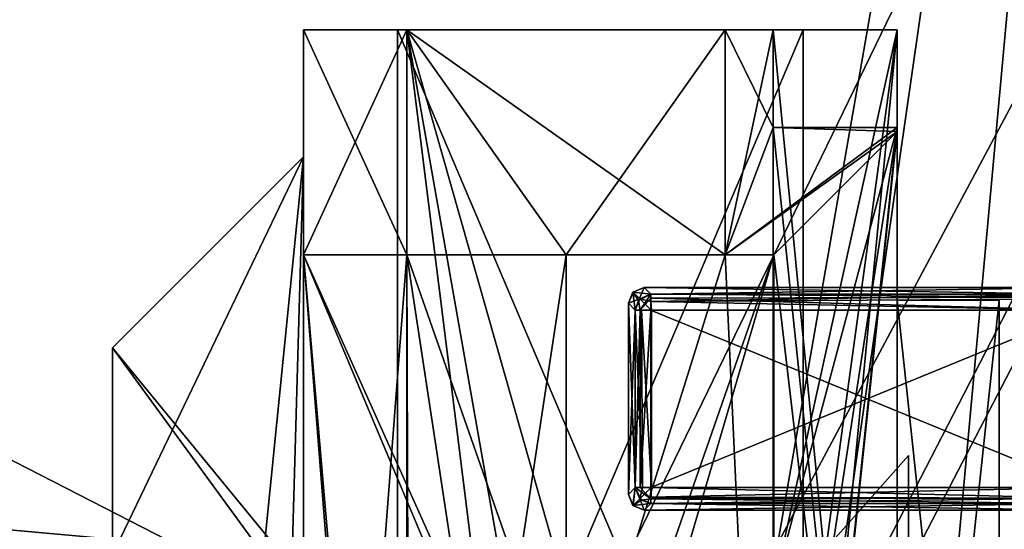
# Model space of a CAD drawing. Header units: millimetres. Extents: x -78 to 78, y -78 to 78.
# Tile 312 of 449: x 36.68 to 42.86, y 18.72 to 21.92. Entities that reach past the tile are written whole.
import ezdxf

# ---------------------------------------------------------------- set-up
doc = ezdxf.new("R2010")
doc.units = ezdxf.units.MM
doc.header["$LTSCALE"] = 41.718519
for name, color, linetype in [('10', 7, 'CONTINUOUS'), ('328', 7, 'CONTINUOUS'), ('344', 7, 'CONTINUOUS'), ('6', 7, 'CONTINUOUS'), ('6074', 7, 'CONTINUOUS'), ('6080', 7, 'CONTINUOUS'), ('6083', 7, 'CONTINUOUS'), ('6086', 7, 'CONTINUOUS'), ('6087', 7, 'CONTINUOUS'), ('6088', 7, 'CONTINUOUS'), ('6089', 7, 'CONTINUOUS'), ('6092', 7, 'CONTINUOUS'), ('6093', 7, 'CONTINUOUS'), ('6094', 7, 'CONTINUOUS'), ('6095', 7, 'CONTINUOUS'), ('6096', 7, 'CONTINUOUS'), ('6097', 7, 'CONTINUOUS'), ('6098', 7, 'CONTINUOUS'), ('6099', 7, 'CONTINUOUS'), ('6100', 7, 'CONTINUOUS'), ('6102', 7, 'CONTINUOUS'), ('6103', 7, 'CONTINUOUS'), ('6105', 7, 'CONTINUOUS'), ('6106', 7, 'CONTINUOUS'), ('6108', 7, 'CONTINUOUS'), ('6109', 7, 'CONTINUOUS'), ('6110', 7, 'CONTINUOUS'), ('6111', 7, 'CONTINUOUS'), ('6112', 7, 'CONTINUOUS'), ('6113', 7, 'CONTINUOUS'), ('6114', 7, 'CONTINUOUS'), ('6766', 7, 'CONTINUOUS'), ('6767', 7, 'CONTINUOUS'), ('6768', 7, 'CONTINUOUS'), ('6769', 7, 'CONTINUOUS'), ('6770', 7, 'CONTINUOUS'), ('6771', 7, 'CONTINUOUS'), ('6772', 7, 'CONTINUOUS'), ('6773', 7, 'CONTINUOUS'), ('6775', 7, 'CONTINUOUS'), ('6778', 7, 'CONTINUOUS'), ('6780', 7, 'CONTINUOUS'), ('6781', 7, 'CONTINUOUS'), ('6782', 7, 'CONTINUOUS'), ('6786', 7, 'CONTINUOUS'), ('6787', 7, 'CONTINUOUS'), ('6788', 7, 'CONTINUOUS'), ('6789', 7, 'CONTINUOUS'), ('6790', 7, 'CONTINUOUS'), ('6794', 7, 'CONTINUOUS'), ('6795', 7, 'CONTINUOUS'), ('6796', 7, 'CONTINUOUS'), ('6797', 7, 'CONTINUOUS'), ('6798', 7, 'CONTINUOUS'), ('6802', 7, 'CONTINUOUS'), ('6807', 7, 'CONTINUOUS'), ('6808', 7, 'CONTINUOUS'), ('6809', 7, 'CONTINUOUS'), ('6810', 7, 'CONTINUOUS'), ('6811', 7, 'CONTINUOUS'), ('6812', 7, 'CONTINUOUS'), ('6813', 7, 'CONTINUOUS'), ('6815', 7, 'CONTINUOUS'), ('6817', 7, 'CONTINUOUS'), ('6818', 7, 'CONTINUOUS'), ('6822', 7, 'CONTINUOUS'), ('6827', 7, 'CONTINUOUS'), ('6828', 7, 'CONTINUOUS'), ('6831', 7, 'CONTINUOUS'), ('6832', 7, 'CONTINUOUS'), ('6839', 7, 'CONTINUOUS'), ('6844', 7, 'CONTINUOUS'), ('6850', 7, 'CONTINUOUS'), ('6857', 7, 'CONTINUOUS'), ('6860', 7, 'CONTINUOUS'), ('6872', 7, 'CONTINUOUS'), ('6881', 7, 'CONTINUOUS'), ('7109', 7, 'CONTINUOUS'), ('7111', 7, 'CONTINUOUS'), ('7155', 7, 'CONTINUOUS'), ('7156', 7, 'CONTINUOUS'), ('748', 7, 'CONTINUOUS'), ('971', 7, 'CONTINUOUS')]:
    doc.layers.add(name, color=color, linetype=linetype)

msp = doc.modelspace()

# ---------------------------------------------------------------- linework, layer by layer
at = {"layer": '10', "linetype": 'CONTINUOUS'}
for points in [[(0, 22.25, -2), (48.5, 30.5, -2), (11.1265, 19.2675, -2), (0, 22.25, -2)], [(11.1265, 19.2675, -2), (48.5, 30.5, -2), (19.2675, 11.1265, -2), (11.1265, 19.2675, -2)], [(48.5, 30.5, -2), (49.5, -30.5, -2), (19.2675, 11.1265, -2), (48.5, 30.5, -2)]]:
    msp.add_3dface(points, dxfattribs=at)
at = {"layer": '328', "linetype": 'CONTINUOUS'}
for points in [[(15.5, 30, 15), (32.5, 30, 15), (72.3187, 15.3427, 15), (15.5, 30, 15)], [(32.5, -30, 15), (15.5, 30, 15), (47.5, -30, 15), (32.5, -30, 15)], [(47.5, -30, 15), (15.5, 30, 15), (67, -30, 15), (47.5, -30, 15)], [(67, -30, 15), (15.5, 30, 15), (67.5, -30, 15), (67, -30, 15)], [(67.5, -30, 15), (15.5, 30, 15), (72.3187, -15.3427, 15), (67.5, -30, 15)], [(72.3187, -15.3427, 15), (15.5, 30, 15), (73.9493, 0, 15), (72.3187, -15.3427, 15)], [(73.9493, 0, 15), (15.5, 30, 15), (72.3187, 15.3427, 15), (73.9493, 0, 15)], [(32.5, 30, 15), (47.5, 30, 15), (72.3187, 15.3427, 15), (32.5, 30, 15)]]:
    msp.add_3dface(points, dxfattribs=at)
at = {"layer": '344', "linetype": 'CONTINUOUS'}
for points in [[(32.5, 30, 16.5), (15.5, -30, 16.5), (47.5, 30, 16.5), (32.5, 30, 16.5)], [(47.5, 30, 16.5), (15.5, -30, 16.5), (67, 30, 16.5), (47.5, 30, 16.5)], [(67, 30, 16.5), (15.5, -30, 16.5), (67.5, 30, 16.5), (67, 30, 16.5)], [(67.5, 30, 16.5), (15.5, -30, 16.5), (72.3187, 15.3427, 16.5), (67.5, 30, 16.5)]]:
    msp.add_3dface(points, dxfattribs=at)
at = {"layer": '6', "linetype": 'CONTINUOUS'}
for points in [[(32.5, 33), (15.5, -33), (47.5, 33), (32.5, 33)], [(47.5, 33), (15.5, -33), (48.5, 31), (47.5, 33)], [(48.5, 31), (15.5, -33), (48.5, 30.5), (48.5, 31)], [(48.5, 30.5), (15.5, -33), (49.5, 30.5), (48.5, 30.5)], [(49.5, 30.5), (15.5, -33), (48.5, -30.5), (49.5, 30.5)]]:
    msp.add_3dface(points, dxfattribs=at)
at = {"layer": '6074', "color": 7, "linetype": 'CONTINUOUS'}
for points in [[(43.358, 18.9834, 21.683), (40.6418, 18.9834, 21.683), (43.358, 20.0996, 21.683), (43.358, 18.9834, 21.683)], [(43.358, 20.0996, 21.683), (40.6418, 18.9834, 21.683), (40.6418, 20.0996, 21.683), (43.358, 20.0996, 21.683)]]:
    msp.add_3dface(points, dxfattribs=at)
at = {"layer": '6080', "color": 7, "linetype": 'CONTINUOUS'}
for points in [[(40.6418, 18.9834, 21.683), (43.358, 18.9834, 21.683), (43.358, 18.9165, 21.7087), (40.6418, 18.9834, 21.683)], [(40.6418, 18.9123, 21.7126), (40.6418, 18.9834, 21.683), (43.358, 18.9165, 21.7087), (40.6418, 18.9123, 21.7126)], [(43.358, 18.8839, 21.7725), (40.6418, 18.9123, 21.7126), (43.358, 18.9165, 21.7087), (43.358, 18.8839, 21.7725)], [(40.6418, 18.8837, 21.7751), (40.6418, 18.9123, 21.7126), (43.358, 18.8839, 21.7725), (40.6418, 18.8837, 21.7751)]]:
    msp.add_3dface(points, dxfattribs=at)
at = {"layer": '6083', "color": 7, "linetype": 'CONTINUOUS'}
for points in [[(40.5749, 18.9834, 21.7087), (40.5424, 18.9834, 21.7725), (40.5749, 20.0996, 21.7087), (40.5749, 18.9834, 21.7087)], [(40.5749, 20.0996, 21.7087), (40.5424, 18.9834, 21.7725), (40.5424, 20.0996, 21.7725), (40.5749, 20.0996, 21.7087)], [(40.6418, 20.0996, 21.683), (40.6418, 18.9834, 21.683), (40.5749, 18.9834, 21.7087), (40.6418, 20.0996, 21.683)], [(40.6418, 20.0996, 21.683), (40.5749, 18.9834, 21.7087), (40.5749, 20.0996, 21.7087), (40.6418, 20.0996, 21.683)]]:
    msp.add_3dface(points, dxfattribs=at)
at = {"layer": '6086', "color": 7, "linetype": 'CONTINUOUS'}
for points in [[(40.5424, 18.9834, 21.7725), (40.6418, 18.9123, 21.7126), (40.5818, 18.9047, 21.7684), (40.5424, 18.9834, 21.7725)], [(40.6418, 18.9123, 21.7126), (40.5424, 18.9834, 21.7725), (40.5749, 18.9834, 21.7087), (40.6418, 18.9123, 21.7126)], [(40.6418, 18.9834, 21.683), (40.6418, 18.9123, 21.7126), (40.5749, 18.9834, 21.7087), (40.6418, 18.9834, 21.683)], [(40.6418, 18.9123, 21.7126), (40.6418, 18.8837, 21.7751), (40.5818, 18.9047, 21.7684), (40.6418, 18.9123, 21.7126)]]:
    msp.add_3dface(points, dxfattribs=at)
at = {"layer": '6087', "color": 7, "linetype": 'CONTINUOUS'}
for points in [[(40.6418, 20.1747, 21.7169), (40.6418, 20.1993, 21.7751), (43.358, 20.1802, 21.7238), (40.6418, 20.1747, 21.7169)], [(43.358, 20.1802, 21.7238), (40.6418, 20.1993, 21.7751), (43.358, 20.199, 21.7725), (43.358, 20.1802, 21.7238)], [(43.358, 20.0996, 21.683), (40.6418, 20.1747, 21.7169), (43.358, 20.1802, 21.7238), (43.358, 20.0996, 21.683)], [(43.358, 20.0996, 21.683), (40.6418, 20.0996, 21.683), (40.6418, 20.1747, 21.7169), (43.358, 20.0996, 21.683)]]:
    msp.add_3dface(points, dxfattribs=at)
at = {"layer": '6088', "color": 7, "linetype": 'CONTINUOUS'}
for points in [[(40.5749, 20.0996, 21.7087), (40.5632, 20.1596, 21.7684), (40.6418, 20.1993, 21.7751), (40.5749, 20.0996, 21.7087)], [(40.5749, 20.0996, 21.7087), (40.6418, 20.1993, 21.7751), (40.6418, 20.1747, 21.7169), (40.5749, 20.0996, 21.7087)], [(40.6418, 20.0996, 21.683), (40.5749, 20.0996, 21.7087), (40.6418, 20.1747, 21.7169), (40.6418, 20.0996, 21.683)], [(40.5749, 20.0996, 21.7087), (40.5424, 20.0996, 21.7725), (40.5632, 20.1596, 21.7684), (40.5749, 20.0996, 21.7087)]]:
    msp.add_3dface(points, dxfattribs=at)
at = {"layer": '6089', "color": 7, "linetype": 'CONTINUOUS'}
for points in [[(43.358, 20.0996, 22.77), (40.6444, 20.097, 22.77), (43.358, 18.9834, 22.77), (43.358, 20.0996, 22.77)], [(40.6444, 20.097, 22.77), (40.6444, 18.986, 22.77), (43.358, 18.9834, 22.77), (40.6444, 20.097, 22.77)]]:
    msp.add_3dface(points, dxfattribs=at)
at = {"layer": '6092', "color": 7, "linetype": 'CONTINUOUS'}
for points in [[(40.4999, 18.9412, 22.1765), (40.5424, 18.9834, 21.7725), (40.5291, 18.8709, 22.1743), (40.4999, 18.9412, 22.1765)], [(40.5424, 18.9834, 21.7725), (40.5818, 18.9047, 21.7684), (40.5291, 18.8709, 22.1743), (40.5424, 18.9834, 21.7725)], [(40.5818, 18.9047, 21.7684), (40.6418, 18.8837, 21.7751), (40.5291, 18.8709, 22.1743), (40.5818, 18.9047, 21.7684)], [(40.6418, 18.8837, 21.7751), (40.5997, 18.8415, 22.1765), (40.5291, 18.8709, 22.1743), (40.6418, 18.8837, 21.7751)]]:
    msp.add_3dface(points, dxfattribs=at)
at = {"layer": '6093', "color": 7, "linetype": 'CONTINUOUS'}
for points in [[(43.4002, 20.2415, 22.2765), (43.4002, 20.2415, 22.1765), (40.5997, 20.2415, 22.1765), (43.4002, 20.2415, 22.2765)], [(40.5997, 20.2415, 22.2765), (43.4002, 20.2415, 22.2765), (40.5997, 20.2415, 22.1765), (40.5997, 20.2415, 22.2765)]]:
    msp.add_3dface(points, dxfattribs=at)
at = {"layer": '6094', "color": 7, "linetype": 'CONTINUOUS'}
for points in [[(40.529, 20.212, 22.1743), (40.5997, 20.2415, 22.1765), (40.5632, 20.1596, 21.7684), (40.529, 20.212, 22.1743)], [(40.5632, 20.1596, 21.7684), (40.5997, 20.2415, 22.1765), (40.6418, 20.1993, 21.7751), (40.5632, 20.1596, 21.7684)], [(40.5424, 20.0996, 21.7725), (40.4999, 20.1418, 22.1765), (40.529, 20.212, 22.1743), (40.5424, 20.0996, 21.7725)], [(40.5424, 20.0996, 21.7725), (40.529, 20.212, 22.1743), (40.5632, 20.1596, 21.7684), (40.5424, 20.0996, 21.7725)]]:
    msp.add_3dface(points, dxfattribs=at)
at = {"layer": '6095', "color": 7, "linetype": 'CONTINUOUS'}
for points in [[(40.6418, 18.8837, 21.7751), (43.358, 18.8839, 21.7725), (40.5997, 18.8415, 22.1765), (40.6418, 18.8837, 21.7751)], [(43.358, 18.8839, 21.7725), (43.4002, 18.8415, 22.1765), (40.5997, 18.8415, 22.1765), (43.358, 18.8839, 21.7725)]]:
    msp.add_3dface(points, dxfattribs=at)
at = {"layer": '6096', "color": 7, "linetype": 'CONTINUOUS'}
for points in [[(40.5424, 20.0996, 22.6805), (40.5424, 18.9834, 22.6805), (40.5881, 18.9834, 22.7544), (40.5424, 20.0996, 22.6805)], [(40.5424, 20.0996, 22.6805), (40.5881, 18.9834, 22.7544), (40.582, 20.0996, 22.7501), (40.5424, 20.0996, 22.6805)], [(40.5881, 18.9834, 22.7544), (40.6444, 18.986, 22.77), (40.582, 20.0996, 22.7501), (40.5881, 18.9834, 22.7544)], [(40.582, 20.0996, 22.7501), (40.6444, 18.986, 22.77), (40.6444, 20.097, 22.77), (40.582, 20.0996, 22.7501)]]:
    msp.add_3dface(points, dxfattribs=at)
at = {"layer": '6097', "color": 7, "linetype": 'CONTINUOUS'}
for points in [[(40.5997, 20.2415, 22.1765), (43.4002, 20.2415, 22.1765), (40.6418, 20.1993, 21.7751), (40.5997, 20.2415, 22.1765)], [(40.6418, 20.1993, 21.7751), (43.4002, 20.2415, 22.1765), (43.358, 20.199, 21.7725), (40.6418, 20.1993, 21.7751)]]:
    msp.add_3dface(points, dxfattribs=at)
at = {"layer": '6098', "color": 7, "linetype": 'CONTINUOUS'}
for points in [[(40.5424, 20.0996, 21.7725), (40.5424, 18.9834, 21.7725), (40.4999, 20.1418, 22.1765), (40.5424, 20.0996, 21.7725)], [(40.5424, 18.9834, 21.7725), (40.4999, 18.9412, 22.1765), (40.4999, 20.1418, 22.1765), (40.5424, 18.9834, 21.7725)]]:
    msp.add_3dface(points, dxfattribs=at)
at = {"layer": '6099', "color": 7, "linetype": 'CONTINUOUS'}
for points in [[(40.5997, 20.2415, 22.2765), (40.5997, 20.2415, 22.1765), (40.529, 20.212, 22.1743), (40.5997, 20.2415, 22.2765)], [(40.5292, 20.2122, 22.2786), (40.5997, 20.2415, 22.2765), (40.529, 20.212, 22.1743), (40.5292, 20.2122, 22.2786)], [(40.4999, 20.1418, 22.1765), (40.4999, 20.1418, 22.2765), (40.5292, 20.2122, 22.2786), (40.4999, 20.1418, 22.1765)], [(40.4999, 20.1418, 22.1765), (40.5292, 20.2122, 22.2786), (40.529, 20.212, 22.1743), (40.4999, 20.1418, 22.1765)]]:
    msp.add_3dface(points, dxfattribs=at)
at = {"layer": '6100', "color": 7, "linetype": 'CONTINUOUS'}
for points in [[(40.5881, 18.9834, 22.7544), (40.5424, 18.9834, 22.6805), (40.5719, 18.9135, 22.6847), (40.5881, 18.9834, 22.7544)], [(40.6444, 18.986, 22.77), (40.5881, 18.9834, 22.7544), (40.5719, 18.9135, 22.6847), (40.6444, 18.986, 22.77)], [(40.6418, 18.8839, 22.6805), (40.6444, 18.986, 22.77), (40.5719, 18.9135, 22.6847), (40.6418, 18.8839, 22.6805)], [(40.6444, 18.986, 22.77), (40.6418, 18.8839, 22.6805), (40.6418, 18.9236, 22.7501), (40.6444, 18.986, 22.77)]]:
    msp.add_3dface(points, dxfattribs=at)
at = {"layer": '6102', "color": 7, "linetype": 'CONTINUOUS'}
for points in [[(40.4999, 20.1418, 22.1765), (40.4999, 18.9412, 22.1765), (40.4999, 20.1418, 22.2765), (40.4999, 20.1418, 22.1765)], [(40.4999, 18.9412, 22.1765), (40.4999, 18.9412, 22.2765), (40.4999, 20.1418, 22.2765), (40.4999, 18.9412, 22.1765)]]:
    msp.add_3dface(points, dxfattribs=at)
at = {"layer": '6103', "color": 7, "linetype": 'CONTINUOUS'}
for points in [[(43.358, 18.9834, 22.77), (40.6444, 18.986, 22.77), (40.6418, 18.9236, 22.7501), (43.358, 18.9834, 22.77)], [(43.358, 18.9834, 22.77), (40.6418, 18.9236, 22.7501), (43.358, 18.9166, 22.7444), (43.358, 18.9834, 22.77)], [(40.6418, 18.9236, 22.7501), (40.6418, 18.8839, 22.6805), (43.358, 18.9166, 22.7444), (40.6418, 18.9236, 22.7501)], [(43.358, 18.9166, 22.7444), (40.6418, 18.8839, 22.6805), (43.358, 18.8837, 22.6779), (43.358, 18.9166, 22.7444)]]:
    msp.add_3dface(points, dxfattribs=at)
at = {"layer": '6105', "color": 7, "linetype": 'CONTINUOUS'}
for points in [[(40.4999, 18.9412, 22.2765), (40.4999, 18.9412, 22.1765), (40.5291, 18.8709, 22.1743), (40.4999, 18.9412, 22.2765)], [(40.5292, 18.8708, 22.2786), (40.4999, 18.9412, 22.2765), (40.5291, 18.8709, 22.1743), (40.5292, 18.8708, 22.2786)], [(40.5997, 18.8415, 22.1765), (40.5292, 18.8708, 22.2786), (40.5291, 18.8709, 22.1743), (40.5997, 18.8415, 22.1765)], [(40.5997, 18.8415, 22.2765), (40.5292, 18.8708, 22.2786), (40.5997, 18.8415, 22.1765), (40.5997, 18.8415, 22.2765)]]:
    msp.add_3dface(points, dxfattribs=at)
at = {"layer": '6106', "color": 7, "linetype": 'CONTINUOUS'}
for points in [[(43.4002, 18.8415, 22.2765), (40.5997, 18.8415, 22.2765), (43.4002, 18.8415, 22.1765), (43.4002, 18.8415, 22.2765)], [(43.4002, 18.8415, 22.1765), (40.5997, 18.8415, 22.2765), (40.5997, 18.8415, 22.1765), (43.4002, 18.8415, 22.1765)]]:
    msp.add_3dface(points, dxfattribs=at)
at = {"layer": '6108', "color": 7, "linetype": 'CONTINUOUS'}
for points in [[(43.358, 20.1708, 22.7402), (43.358, 20.199, 22.6805), (40.6418, 20.1533, 22.7544), (43.358, 20.1708, 22.7402)], [(43.358, 20.199, 22.6805), (40.6418, 20.199, 22.6805), (40.6418, 20.1533, 22.7544), (43.358, 20.199, 22.6805)], [(43.358, 20.0996, 22.77), (43.358, 20.1708, 22.7402), (40.6418, 20.1533, 22.7544), (43.358, 20.0996, 22.77)], [(40.6444, 20.097, 22.77), (43.358, 20.0996, 22.77), (40.6418, 20.1533, 22.7544), (40.6444, 20.097, 22.77)]]:
    msp.add_3dface(points, dxfattribs=at)
at = {"layer": '6109', "color": 7, "linetype": 'CONTINUOUS'}
for points in [[(43.358, 20.199, 22.6805), (43.4002, 20.2415, 22.2765), (40.5997, 20.2415, 22.2765), (43.358, 20.199, 22.6805)], [(43.358, 20.199, 22.6805), (40.5997, 20.2415, 22.2765), (40.6418, 20.199, 22.6805), (43.358, 20.199, 22.6805)]]:
    msp.add_3dface(points, dxfattribs=at)
at = {"layer": '6110', "color": 7, "linetype": 'CONTINUOUS'}
for points in [[(40.5424, 18.9834, 22.6805), (40.4999, 18.9412, 22.2765), (40.5292, 18.8708, 22.2786), (40.5424, 18.9834, 22.6805)], [(40.5719, 18.9135, 22.6847), (40.5424, 18.9834, 22.6805), (40.5292, 18.8708, 22.2786), (40.5719, 18.9135, 22.6847)], [(40.5997, 18.8415, 22.2765), (40.5719, 18.9135, 22.6847), (40.5292, 18.8708, 22.2786), (40.5997, 18.8415, 22.2765)], [(40.6418, 18.8839, 22.6805), (40.5719, 18.9135, 22.6847), (40.5997, 18.8415, 22.2765), (40.6418, 18.8839, 22.6805)]]:
    msp.add_3dface(points, dxfattribs=at)
at = {"layer": '6111', "color": 7, "linetype": 'CONTINUOUS'}
for points in [[(40.4999, 20.1418, 22.2765), (40.4999, 18.9412, 22.2765), (40.5424, 20.0996, 22.6805), (40.4999, 20.1418, 22.2765)], [(40.5424, 20.0996, 22.6805), (40.4999, 18.9412, 22.2765), (40.5424, 18.9834, 22.6805), (40.5424, 20.0996, 22.6805)]]:
    msp.add_3dface(points, dxfattribs=at)
at = {"layer": '6112', "color": 7, "linetype": 'CONTINUOUS'}
for points in [[(40.5424, 20.0996, 22.6805), (40.6444, 20.097, 22.77), (40.5719, 20.1695, 22.6847), (40.5424, 20.0996, 22.6805)], [(40.6418, 20.1533, 22.7544), (40.6418, 20.199, 22.6805), (40.5719, 20.1695, 22.6847), (40.6418, 20.1533, 22.7544)], [(40.6444, 20.097, 22.77), (40.6418, 20.1533, 22.7544), (40.5719, 20.1695, 22.6847), (40.6444, 20.097, 22.77)], [(40.5424, 20.0996, 22.6805), (40.582, 20.0996, 22.7501), (40.6444, 20.097, 22.77), (40.5424, 20.0996, 22.6805)]]:
    msp.add_3dface(points, dxfattribs=at)
at = {"layer": '6113', "color": 7, "linetype": 'CONTINUOUS'}
for points in [[(40.6418, 18.8839, 22.6805), (40.5997, 18.8415, 22.2765), (43.4002, 18.8415, 22.2765), (40.6418, 18.8839, 22.6805)], [(43.358, 18.8837, 22.6779), (40.6418, 18.8839, 22.6805), (43.4002, 18.8415, 22.2765), (43.358, 18.8837, 22.6779)]]:
    msp.add_3dface(points, dxfattribs=at)
at = {"layer": '6114', "color": 7, "linetype": 'CONTINUOUS'}
for points in [[(40.6418, 20.199, 22.6805), (40.5997, 20.2415, 22.2765), (40.5292, 20.2122, 22.2786), (40.6418, 20.199, 22.6805)], [(40.4999, 20.1418, 22.2765), (40.5719, 20.1695, 22.6847), (40.5292, 20.2122, 22.2786), (40.4999, 20.1418, 22.2765)], [(40.4999, 20.1418, 22.2765), (40.5424, 20.0996, 22.6805), (40.5719, 20.1695, 22.6847), (40.4999, 20.1418, 22.2765)], [(40.5719, 20.1695, 22.6847), (40.6418, 20.199, 22.6805), (40.5292, 20.2122, 22.2786), (40.5719, 20.1695, 22.6847)]]:
    msp.add_3dface(points, dxfattribs=at)
at = {"layer": '6766', "color": 7, "linetype": 'CONTINUOUS'}
for points in [[(41.599, 15.8613, 6.9371), (39.049, 15.8613, 6.9371), (39.049, 21.8613, 6.9371), (41.599, 15.8613, 6.9371)], [(41.599, 21.8613, 6.9371), (41.599, 15.8613, 6.9371), (39.049, 21.8613, 6.9371), (41.599, 21.8613, 6.9371)]]:
    msp.add_3dface(points, dxfattribs=at)
at = {"layer": '6767', "color": 7, "linetype": 'CONTINUOUS'}
for points in [[(39.049, 21.8613, 6.9371), (39.049, 21.8613, 4.3871), (38.459, 21.8613, 10.5729), (39.049, 21.8613, 6.9371)], [(39.109, 21.8613, 3.7513), (38.459, 21.8613, 3.7513), (39.049, 21.8613, 4.3871), (39.109, 21.8613, 3.7513)], [(39.049, 21.8613, 6.9371), (38.459, 21.8613, 10.5729), (39.049, 21.8613, 7.3871), (39.049, 21.8613, 6.9371)], [(38.459, 21.8613, 10.5729), (39.109, 21.8613, 10.5729), (41.599, 21.8613, 9.9371), (38.459, 21.8613, 10.5729)], [(38.459, 21.8613, 10.5729), (39.049, 21.8613, 4.3871), (38.459, 21.8613, 3.7513), (38.459, 21.8613, 10.5729)], [(38.459, 21.8613, 10.5729), (41.599, 21.8613, 9.9371), (39.049, 21.8613, 9.9371), (38.459, 21.8613, 10.5729)], [(39.049, 21.8613, 7.3871), (38.459, 21.8613, 10.5729), (39.049, 21.8613, 9.9371), (39.049, 21.8613, 7.3871)], [(39.049, 21.8613, 4.3871), (41.599, 21.8613, 4.3871), (42.189, 21.8613, 3.7513), (39.049, 21.8613, 4.3871)], [(41.599, 21.8613, 6.9371), (39.049, 21.8613, 6.9371), (39.049, 21.8613, 7.3871), (41.599, 21.8613, 6.9371)], [(41.599, 21.8613, 7.3871), (41.599, 21.8613, 6.9371), (39.049, 21.8613, 7.3871), (41.599, 21.8613, 7.3871)], [(39.109, 21.8613, 3.7513), (39.049, 21.8613, 4.3871), (41.109, 21.8613, 3.7513), (39.109, 21.8613, 3.7513)], [(41.109, 21.8613, 3.7513), (39.049, 21.8613, 4.3871), (41.409, 21.8613, 3.7513), (41.109, 21.8613, 3.7513)], [(41.409, 21.8613, 3.7513), (39.049, 21.8613, 4.3871), (42.189, 21.8613, 3.7513), (41.409, 21.8613, 3.7513)], [(39.109, 21.8613, 10.5729), (41.109, 21.8613, 10.5729), (41.599, 21.8613, 9.9371), (39.109, 21.8613, 10.5729)], [(41.109, 21.8613, 10.5729), (41.409, 21.8613, 10.5729), (41.599, 21.8613, 9.9371), (41.109, 21.8613, 10.5729)], [(41.409, 21.8613, 10.5729), (42.189, 21.8613, 10.5729), (41.599, 21.8613, 9.9371), (41.409, 21.8613, 10.5729)], [(41.599, 21.8613, 4.3871), (41.599, 21.8613, 6.9371), (42.189, 21.8613, 3.7513), (41.599, 21.8613, 4.3871)], [(42.189, 21.8613, 3.7513), (41.599, 21.8613, 6.9371), (41.599, 21.8613, 7.3871), (42.189, 21.8613, 3.7513)], [(42.189, 21.8613, 10.5729), (42.189, 21.8613, 3.7513), (41.599, 21.8613, 9.9371), (42.189, 21.8613, 10.5729)], [(41.599, 21.8613, 9.9371), (42.189, 21.8613, 3.7513), (41.599, 21.8613, 7.3871), (41.599, 21.8613, 9.9371)]]:
    msp.add_3dface(points, dxfattribs=at)
at = {"layer": '6768', "color": 7, "linetype": 'CONTINUOUS'}
for points in [[(41.599, 21.8613, 9.9371), (41.599, 21.8613, 7.3871), (41.599, 15.8613, 7.3871), (41.599, 21.8613, 9.9371)], [(41.599, 21.8613, 9.9371), (41.599, 15.8613, 7.3871), (41.599, 15.8613, 9.9371), (41.599, 21.8613, 9.9371)]]:
    msp.add_3dface(points, dxfattribs=at)
at = {"layer": '6769', "color": 7, "linetype": 'CONTINUOUS'}
for points in [[(39.049, 21.8613, 9.9371), (41.599, 21.8613, 9.9371), (41.599, 15.8613, 9.9371), (39.049, 21.8613, 9.9371)], [(39.049, 21.8613, 9.9371), (41.599, 15.8613, 9.9371), (39.049, 15.8613, 9.9371), (39.049, 21.8613, 9.9371)]]:
    msp.add_3dface(points, dxfattribs=at)
at = {"layer": '6770', "color": 7, "linetype": 'CONTINUOUS'}
for points in [[(39.049, 21.8613, 7.3871), (39.049, 21.8613, 9.9371), (39.049, 15.8613, 9.9371), (39.049, 21.8613, 7.3871)], [(39.049, 21.8613, 7.3871), (39.049, 15.8613, 9.9371), (39.049, 15.8613, 7.3871), (39.049, 21.8613, 7.3871)]]:
    msp.add_3dface(points, dxfattribs=at)
at = {"layer": '6771', "color": 7, "linetype": 'CONTINUOUS'}
for points in [[(41.599, 15.8613, 4.3871), (41.599, 15.8613, 6.9371), (41.599, 21.8613, 6.9371), (41.599, 15.8613, 4.3871)], [(41.599, 21.8613, 4.3871), (41.599, 15.8613, 4.3871), (41.599, 21.8613, 6.9371), (41.599, 21.8613, 4.3871)]]:
    msp.add_3dface(points, dxfattribs=at)
at = {"layer": '6772', "color": 7, "linetype": 'CONTINUOUS'}
for points in [[(41.599, 21.8613, 7.3871), (39.049, 21.8613, 7.3871), (39.049, 15.8613, 7.3871), (41.599, 21.8613, 7.3871)], [(41.599, 15.8613, 7.3871), (41.599, 21.8613, 7.3871), (39.049, 15.8613, 7.3871), (41.599, 15.8613, 7.3871)]]:
    msp.add_3dface(points, dxfattribs=at)
at = {"layer": '6773', "color": 7, "linetype": 'CONTINUOUS'}
for points in [[(39.049, 15.8613, 4.3871), (41.599, 15.8613, 4.3871), (41.599, 21.8613, 4.3871), (39.049, 15.8613, 4.3871)], [(39.049, 15.8613, 4.3871), (41.599, 21.8613, 4.3871), (39.049, 21.8613, 4.3871), (39.049, 15.8613, 4.3871)]]:
    msp.add_3dface(points, dxfattribs=at)
at = {"layer": '6775', "color": 7, "linetype": 'CONTINUOUS'}
for points in [[(42.189, 21.8613, 3.7513), (42.189, 21.8613, 10.5729), (42.189, 20.1613, 8.6621), (42.189, 21.8613, 3.7513)], [(42.189, 21.8613, 10.5729), (42.189, 13.8613, 10.5729), (42.189, 20.1613, 8.6621), (42.189, 21.8613, 10.5729)], [(42.189, 13.8613, 3.7513), (42.189, 21.8613, 3.7513), (42.189, 14.1613, 5.6621), (42.189, 13.8613, 3.7513)], [(42.189, 20.1613, 7.7621), (42.189, 21.8613, 3.7513), (42.189, 20.1613, 8.6621), (42.189, 20.1613, 7.7621)], [(42.189, 21.8613, 3.7513), (42.189, 20.1613, 7.7621), (42.189, 20.1613, 6.5621), (42.189, 21.8613, 3.7513)], [(42.189, 14.1613, 5.6621), (42.189, 21.8613, 3.7513), (42.189, 20.1613, 5.6621), (42.189, 14.1613, 5.6621)], [(42.189, 20.1613, 5.6621), (42.189, 21.8613, 3.7513), (42.189, 20.1613, 6.5621), (42.189, 20.1613, 5.6621)], [(42.189, 20.1613, 8.6621), (42.189, 13.8613, 10.5729), (42.189, 14.1613, 8.6621), (42.189, 20.1613, 8.6621)], [(42.189, 20.1613, 7.7621), (42.189, 14.1613, 7.7621), (42.189, 20.1613, 6.5621), (42.189, 20.1613, 7.7621)], [(42.189, 20.1613, 6.5621), (42.189, 14.1613, 7.7621), (42.189, 14.1613, 6.5621), (42.189, 20.1613, 6.5621)]]:
    msp.add_3dface(points, dxfattribs=at)
at = {"layer": '6778', "color": 7, "linetype": 'CONTINUOUS'}
for points in [[(39.049, 15.8613, 6.9371), (39.049, 15.8613, 4.3871), (39.049, 21.8613, 4.3871), (39.049, 15.8613, 6.9371)], [(39.049, 15.8613, 6.9371), (39.049, 21.8613, 4.3871), (39.049, 21.8613, 6.9371), (39.049, 15.8613, 6.9371)]]:
    msp.add_3dface(points, dxfattribs=at)
at = {"layer": '6780', "color": 7, "linetype": 'CONTINUOUS'}
for points in [[(39.109, 21.8613, 3.7513), (41.109, 21.8613, 3.7513), (41.109, 20.4471, 3.7513), (39.109, 21.8613, 3.7513)], [(40.109, 18.3363, 3.7513), (39.109, 21.8613, 3.7513), (40.109, 20.4471, 3.7513), (40.109, 18.3363, 3.7513)], [(39.109, 21.8613, 3.7513), (40.109, 18.3363, 3.7513), (40.109, 16.1863, 3.7513), (39.109, 21.8613, 3.7513)], [(40.109, 20.4471, 3.7513), (39.109, 21.8613, 3.7513), (41.109, 20.4471, 3.7513), (40.109, 20.4471, 3.7513)], [(39.109, 13.8613, 3.7513), (39.109, 21.8613, 3.7513), (40.109, 13.8613, 3.7513), (39.109, 13.8613, 3.7513)], [(40.109, 13.8613, 3.7513), (39.109, 21.8613, 3.7513), (40.109, 16.1863, 3.7513), (40.109, 13.8613, 3.7513)], [(41.409, 21.8613, 3.7513), (42.189, 21.8613, 3.7513), (42.189, 13.8613, 3.7513), (41.409, 21.8613, 3.7513)], [(41.409, 21.8613, 3.7513), (42.189, 13.8613, 3.7513), (41.409, 18.3363, 3.7513), (41.409, 21.8613, 3.7513)]]:
    msp.add_3dface(points, dxfattribs=at)
at = {"layer": '6781', "color": 7, "linetype": 'CONTINUOUS'}
for points in [[(41.109, 21.8613, 10.5729), (39.109, 21.8613, 10.5729), (40.109, 20.4471, 10.5729), (41.109, 21.8613, 10.5729)], [(39.109, 21.8613, 10.5729), (39.109, 13.8613, 10.5729), (40.109, 20.4471, 10.5729), (39.109, 21.8613, 10.5729)], [(41.109, 20.4471, 10.5729), (41.109, 21.8613, 10.5729), (40.109, 20.4471, 10.5729), (41.109, 20.4471, 10.5729)], [(42.189, 21.8613, 10.5729), (41.409, 21.8613, 10.5729), (41.409, 18.3363, 10.5729), (42.189, 21.8613, 10.5729)], [(42.189, 13.8613, 10.5729), (42.189, 21.8613, 10.5729), (41.409, 13.8613, 10.5729), (42.189, 13.8613, 10.5729)], [(42.189, 21.8613, 10.5729), (41.409, 18.3363, 10.5729), (41.409, 16.1863, 10.5729), (42.189, 21.8613, 10.5729)], [(41.409, 13.8613, 10.5729), (42.189, 21.8613, 10.5729), (41.409, 16.1863, 10.5729), (41.409, 13.8613, 10.5729)], [(40.109, 20.4471, 10.5729), (39.109, 13.8613, 10.5729), (40.109, 18.3363, 10.5729), (40.109, 20.4471, 10.5729)]]:
    msp.add_3dface(points, dxfattribs=at)
at = {"layer": '6782', "color": 7, "linetype": 'CONTINUOUS'}
for points in [[(42.189, 14.1613, 5.6621), (42.189, 20.1613, 5.6621), (42.829, 14.1613, 5.6621), (42.189, 14.1613, 5.6621)], [(42.829, 14.1613, 5.6621), (42.189, 20.1613, 5.6621), (42.829, 20.1613, 5.6621), (42.829, 14.1613, 5.6621)]]:
    msp.add_3dface(points, dxfattribs=at)
at = {"layer": '6786', "color": 7, "linetype": 'CONTINUOUS'}
for points in [[(41.109, 21.8613, 3.7513), (41.409, 21.8613, 3.7513), (41.409, 21.2471, 3.1371), (41.109, 21.8613, 3.7513)], [(41.109, 20.4471, 2.3371), (41.109, 21.8613, 3.7513), (41.409, 21.2471, 3.1371), (41.109, 20.4471, 2.3371)], [(42.189, 21.2213, 3.1113), (41.109, 20.4471, 2.3371), (41.409, 21.2471, 3.1371), (42.189, 21.2213, 3.1113)], [(41.4148, 20.4471, 2.3371), (41.109, 20.4471, 2.3371), (42.189, 21.2213, 3.1113), (41.4148, 20.4471, 2.3371)], [(42.189, 21.2471, 3.1371), (42.189, 21.2213, 3.1113), (41.409, 21.2471, 3.1371), (42.189, 21.2471, 3.1371)]]:
    msp.add_3dface(points, dxfattribs=at)
at = {"layer": '6787', "color": 7, "linetype": 'CONTINUOUS'}
for points in [[(40.109, 18.3363, 3.1371), (40.109, 18.3363, 3.7513), (40.109, 20.4471, 3.7513), (40.109, 18.3363, 3.1371)], [(40.109, 18.3363, 3.1371), (40.109, 20.4471, 3.7513), (40.109, 20.4471, 3.0513), (40.109, 18.3363, 3.1371)], [(40.109, 18.3363, 3.1371), (40.109, 20.4471, 3.0513), (40.109, 13.8613, 3.0513), (40.109, 18.3363, 3.1371)]]:
    msp.add_3dface(points, dxfattribs=at)
at = {"layer": '6788', "color": 7, "linetype": 'CONTINUOUS'}
for points in [[(41.409, 21.8613, 10.5729), (41.109, 21.8613, 10.5729), (41.109, 20.4471, 11.9871), (41.409, 21.8613, 10.5729)], [(41.409, 21.8613, 10.5729), (41.109, 20.4471, 11.9871), (41.409, 21.2471, 11.1871), (41.409, 21.8613, 10.5729)], [(41.109, 20.4471, 11.9871), (42.189, 21.2471, 11.1871), (41.409, 21.2471, 11.1871), (41.109, 20.4471, 11.9871)], [(42.189, 21.2471, 11.1871), (41.109, 20.4471, 11.9871), (42.189, 21.2213, 11.2129), (42.189, 21.2471, 11.1871)], [(42.189, 21.2213, 11.2129), (41.109, 20.4471, 11.9871), (41.4148, 20.4471, 11.9871), (42.189, 21.2213, 11.2129)]]:
    msp.add_3dface(points, dxfattribs=at)
at = {"layer": '6789', "color": 7, "linetype": 'CONTINUOUS'}
msp.add_3dface([(41.109, 21.8613, 10.5729), (41.109, 20.4471, 10.5729), (41.109, 20.4471, 11.9871), (41.109, 21.8613, 10.5729)], dxfattribs=at)
at = {"layer": '6790', "color": 7, "linetype": 'CONTINUOUS'}
for points in [[(42.189, 20.1613, 5.6621), (42.189, 20.1613, 6.5621), (42.829, 20.1613, 5.6621), (42.189, 20.1613, 5.6621)], [(42.189, 20.1613, 6.5621), (42.829, 20.1613, 6.5621), (42.829, 20.1613, 5.6621), (42.189, 20.1613, 6.5621)]]:
    msp.add_3dface(points, dxfattribs=at)
at = {"layer": '6794', "color": 7, "linetype": 'CONTINUOUS'}
for points in [[(41.409, 13.8613, 3.1371), (42.189, 13.8613, 3.1371), (42.189, 21.2471, 3.1371), (41.409, 13.8613, 3.1371)], [(41.409, 13.8613, 3.1371), (42.189, 21.2471, 3.1371), (41.409, 16.1863, 3.1371), (41.409, 13.8613, 3.1371)], [(42.189, 21.2471, 3.1371), (41.409, 21.2471, 3.1371), (41.409, 18.3363, 3.1371), (42.189, 21.2471, 3.1371)], [(41.409, 16.1863, 3.1371), (42.189, 21.2471, 3.1371), (41.409, 18.3363, 3.1371), (41.409, 16.1863, 3.1371)]]:
    msp.add_3dface(points, dxfattribs=at)
at = {"layer": '6795', "color": 7, "linetype": 'CONTINUOUS'}
for points in [[(41.409, 21.2471, 3.1371), (41.409, 21.8613, 3.7513), (41.409, 18.3363, 3.7513), (41.409, 21.2471, 3.1371)], [(41.409, 18.3363, 3.1371), (41.409, 21.2471, 3.1371), (41.409, 18.3363, 3.7513), (41.409, 18.3363, 3.1371)]]:
    msp.add_3dface(points, dxfattribs=at)
at = {"layer": '6796', "color": 7, "linetype": 'CONTINUOUS'}
for points in [[(41.109, 20.4471, 2.3371), (39.109, 20.4471, 2.3371), (41.109, 20.4471, 3.7513), (41.109, 20.4471, 2.3371)], [(41.109, 20.4471, 3.7513), (39.109, 20.4471, 2.3371), (40.109, 20.4471, 3.0513), (41.109, 20.4471, 3.7513)], [(40.109, 20.4471, 3.0513), (39.109, 20.4471, 2.3371), (39.109, 20.4471, 3.0513), (40.109, 20.4471, 3.0513)], [(40.109, 20.4471, 3.7513), (41.109, 20.4471, 3.7513), (40.109, 20.4471, 3.0513), (40.109, 20.4471, 3.7513)]]:
    msp.add_3dface(points, dxfattribs=at)
at = {"layer": '6797', "color": 7, "linetype": 'CONTINUOUS'}
for points in [[(42.189, 13.8613, 11.2129), (42.189, 21.2213, 11.2129), (41.4148, 13.8613, 11.9871), (42.189, 13.8613, 11.2129)], [(42.189, 21.2213, 11.2129), (41.4148, 20.4471, 11.9871), (41.4148, 13.8613, 11.9871), (42.189, 21.2213, 11.2129)]]:
    msp.add_3dface(points, dxfattribs=at)
at = {"layer": '6798', "color": 7, "linetype": 'CONTINUOUS'}
for points in [[(41.409, 18.3363, 10.5729), (41.409, 21.8613, 10.5729), (41.409, 18.3363, 11.1871), (41.409, 18.3363, 10.5729)], [(41.409, 21.8613, 10.5729), (41.409, 21.2471, 11.1871), (41.409, 18.3363, 11.1871), (41.409, 21.8613, 10.5729)]]:
    msp.add_3dface(points, dxfattribs=at)
at = {"layer": '6802', "color": 7, "linetype": 'CONTINUOUS'}
for points in [[(42.189, 20.1613, 6.5621), (42.189, 14.1613, 6.5621), (42.829, 20.1613, 6.5621), (42.189, 20.1613, 6.5621)], [(42.189, 14.1613, 6.5621), (42.829, 14.1613, 6.5621), (42.829, 20.1613, 6.5621), (42.189, 14.1613, 6.5621)]]:
    msp.add_3dface(points, dxfattribs=at)
at = {"layer": '6807', "color": 7, "linetype": 'CONTINUOUS'}
for points in [[(38.459, 21.8613, 3.7513), (39.109, 21.8613, 3.7513), (39.109, 20.4471, 2.3371), (38.459, 21.8613, 3.7513)], [(38.459, 20.4471, 2.3371), (38.459, 21.8613, 3.7513), (39.109, 20.4471, 2.3371), (38.459, 20.4471, 2.3371)]]:
    msp.add_3dface(points, dxfattribs=at)
at = {"layer": '6808', "color": 7, "linetype": 'CONTINUOUS'}
msp.add_3dface([(41.109, 21.8613, 3.7513), (41.109, 20.4471, 2.3371), (41.109, 20.4471, 3.7513), (41.109, 21.8613, 3.7513)], dxfattribs=at)
at = {"layer": '6809', "color": 7, "linetype": 'CONTINUOUS'}
msp.add_3dface([(42.189, 21.2471, 3.1371), (42.189, 13.8613, 3.1371), (42.189, 21.2213, 3.1113), (42.189, 21.2471, 3.1371)], dxfattribs=at)
at = {"layer": '6810', "color": 7, "linetype": 'CONTINUOUS'}
for points in [[(40.109, 13.8613, 3.0513), (40.109, 20.4471, 3.0513), (39.109, 13.8613, 3.0513), (40.109, 13.8613, 3.0513)], [(40.109, 20.4471, 3.0513), (39.109, 20.4471, 3.0513), (39.109, 13.8613, 3.0513), (40.109, 20.4471, 3.0513)]]:
    msp.add_3dface(points, dxfattribs=at)
at = {"layer": '6811', "color": 7, "linetype": 'CONTINUOUS'}
for points in [[(39.109, 21.8613, 10.5729), (38.459, 21.8613, 10.5729), (38.459, 20.4471, 11.9871), (39.109, 21.8613, 10.5729)], [(39.109, 21.8613, 10.5729), (38.459, 20.4471, 11.9871), (39.109, 20.4471, 11.9871), (39.109, 21.8613, 10.5729)]]:
    msp.add_3dface(points, dxfattribs=at)
at = {"layer": '6812', "color": 7, "linetype": 'CONTINUOUS'}
for points in [[(40.109, 20.4471, 10.5729), (40.109, 18.3363, 10.5729), (40.109, 20.4471, 11.2729), (40.109, 20.4471, 10.5729)], [(40.109, 20.4471, 11.2729), (40.109, 18.3363, 10.5729), (40.109, 18.3363, 11.1871), (40.109, 20.4471, 11.2729)], [(40.109, 16.1863, 11.1871), (40.109, 20.4471, 11.2729), (40.109, 18.3363, 11.1871), (40.109, 16.1863, 11.1871)], [(40.109, 20.4471, 11.2729), (40.109, 16.1863, 11.1871), (40.109, 13.8613, 11.2729), (40.109, 20.4471, 11.2729)]]:
    msp.add_3dface(points, dxfattribs=at)
at = {"layer": '6813', "color": 7, "linetype": 'CONTINUOUS'}
for points in [[(39.109, 21.8613, 10.5729), (39.109, 20.4471, 11.9871), (39.109, 20.4471, 11.2729), (39.109, 21.8613, 10.5729)], [(39.109, 13.8613, 10.5729), (39.109, 21.8613, 10.5729), (39.109, 13.8613, 10.6871), (39.109, 13.8613, 10.5729)], [(39.109, 13.8613, 10.6871), (39.109, 21.8613, 10.5729), (39.109, 13.8613, 11.0871), (39.109, 13.8613, 10.6871)], [(39.109, 13.8613, 11.0871), (39.109, 21.8613, 10.5729), (39.109, 13.8613, 11.2729), (39.109, 13.8613, 11.0871)], [(39.109, 13.8613, 11.2729), (39.109, 21.8613, 10.5729), (39.109, 20.4471, 11.2729), (39.109, 13.8613, 11.2729)]]:
    msp.add_3dface(points, dxfattribs=at)
at = {"layer": '6815', "color": 7, "linetype": 'CONTINUOUS'}
for points in [[(41.409, 21.2471, 11.1871), (42.189, 21.2471, 11.1871), (42.189, 13.8613, 11.2129), (41.409, 21.2471, 11.1871)], [(41.409, 18.3363, 11.1871), (41.409, 21.2471, 11.1871), (42.189, 13.8613, 11.2129), (41.409, 18.3363, 11.1871)]]:
    msp.add_3dface(points, dxfattribs=at)
at = {"layer": '6817', "color": 7, "linetype": 'CONTINUOUS'}
for points in [[(42.189, 13.8613, 3.1371), (41.4148, 20.4471, 2.3371), (42.189, 21.2213, 3.1113), (42.189, 13.8613, 3.1371)], [(41.4148, 13.8613, 2.3371), (41.4148, 20.4471, 2.3371), (42.189, 13.8613, 3.1371), (41.4148, 13.8613, 2.3371)]]:
    msp.add_3dface(points, dxfattribs=at)
at = {"layer": '6818', "color": 7, "linetype": 'CONTINUOUS'}
for points in [[(42.189, 14.1613, 7.7621), (42.189, 20.1613, 7.7621), (42.829, 14.1613, 7.7621), (42.189, 14.1613, 7.7621)], [(42.829, 14.1613, 7.7621), (42.189, 20.1613, 7.7621), (42.829, 20.1613, 7.7621), (42.829, 14.1613, 7.7621)]]:
    msp.add_3dface(points, dxfattribs=at)
at = {"layer": '6822', "color": 7, "linetype": 'CONTINUOUS'}
for points in [[(38.459, 21.8613, 10.5729), (38.459, 21.8613, 3.7513), (38.459, 21.0613, 5.8621), (38.459, 21.8613, 10.5729)], [(38.459, 20.4471, 11.9871), (38.459, 21.8613, 10.5729), (38.459, 21.0613, 8.4621), (38.459, 20.4471, 11.9871)], [(38.459, 21.8613, 10.5729), (38.459, 21.0613, 5.8621), (38.459, 21.0613, 8.4621), (38.459, 21.8613, 10.5729)], [(38.459, 21.8613, 3.7513), (38.459, 20.4471, 2.3371), (38.459, 21.0613, 5.8621), (38.459, 21.8613, 3.7513)], [(38.459, 21.0613, 5.8621), (38.459, 20.4471, 2.3371), (38.459, 18.3113, 5.8621), (38.459, 21.0613, 5.8621)], [(38.459, 18.3113, 8.4621), (38.459, 20.4471, 11.9871), (38.459, 21.0613, 8.4621), (38.459, 18.3113, 8.4621)], [(38.459, 13.4613, 3.2371), (38.459, 13.4613, 3.6371), (38.459, 20.4471, 11.9871), (38.459, 13.4613, 3.2371)], [(38.459, 20.4471, 11.9871), (38.459, 13.4613, 3.6371), (38.459, 13.4613, 10.6871), (38.459, 20.4471, 11.9871)], [(38.459, 13.4613, 3.2371), (38.459, 20.4471, 11.9871), (38.459, 18.3113, 8.4621), (38.459, 13.4613, 3.2371)], [(38.459, 20.4471, 2.3371), (38.459, 11.9613, 2.3371), (38.459, 18.3113, 5.8621), (38.459, 20.4471, 2.3371)], [(38.459, 11.9613, 11.9871), (38.459, 20.4471, 11.9871), (38.459, 11.9613, 11.0871), (38.459, 11.9613, 11.9871)], [(38.459, 11.9613, 11.0871), (38.459, 20.4471, 11.9871), (38.459, 13.4613, 11.0871), (38.459, 11.9613, 11.0871)], [(38.459, 13.4613, 11.0871), (38.459, 20.4471, 11.9871), (38.459, 13.4613, 10.6871), (38.459, 13.4613, 11.0871)]]:
    msp.add_3dface(points, dxfattribs=at)
at = {"layer": '6827', "color": 7, "linetype": 'CONTINUOUS'}
for points in [[(39.109, 20.4471, 2.3371), (39.109, 21.8613, 3.7513), (39.109, 20.4471, 3.0513), (39.109, 20.4471, 2.3371)], [(39.109, 21.8613, 3.7513), (39.109, 13.8613, 3.7513), (39.109, 20.4471, 3.0513), (39.109, 21.8613, 3.7513)], [(39.109, 13.8613, 3.6371), (39.129, 13.8613, 3.2371), (39.109, 20.4471, 3.0513), (39.109, 13.8613, 3.6371)], [(39.109, 13.8613, 3.7513), (39.109, 13.8613, 3.6371), (39.109, 20.4471, 3.0513), (39.109, 13.8613, 3.7513)], [(39.109, 20.4471, 3.0513), (39.129, 13.8613, 3.2371), (39.109, 13.8613, 3.0513), (39.109, 20.4471, 3.0513)]]:
    msp.add_3dface(points, dxfattribs=at)
at = {"layer": '6828', "color": 7, "linetype": 'CONTINUOUS'}
for points in [[(38.459, 11.9613, 2.3371), (38.459, 20.4471, 2.3371), (39.129, 11.9613, 2.3371), (38.459, 11.9613, 2.3371)], [(38.459, 20.4471, 2.3371), (41.729, 12.6613, 2.3371), (39.129, 12.6613, 2.3371), (38.459, 20.4471, 2.3371)], [(41.729, 12.6613, 2.3371), (38.459, 20.4471, 2.3371), (41.4148, 13.8613, 2.3371), (41.729, 12.6613, 2.3371)], [(38.459, 20.4471, 2.3371), (39.129, 12.6613, 2.3371), (39.129, 11.9613, 2.3371), (38.459, 20.4471, 2.3371)], [(41.4148, 13.8613, 2.3371), (38.459, 20.4471, 2.3371), (39.109, 20.4471, 2.3371), (41.4148, 13.8613, 2.3371)], [(41.109, 20.4471, 2.3371), (41.4148, 13.8613, 2.3371), (39.109, 20.4471, 2.3371), (41.109, 20.4471, 2.3371)], [(41.4148, 20.4471, 2.3371), (41.4148, 13.8613, 2.3371), (41.109, 20.4471, 2.3371), (41.4148, 20.4471, 2.3371)]]:
    msp.add_3dface(points, dxfattribs=at)
at = {"layer": '6831', "color": 7, "linetype": 'CONTINUOUS'}
for points in [[(38.459, 20.4471, 11.9871), (38.459, 11.9613, 11.9871), (39.109, 20.4471, 11.9871), (38.459, 20.4471, 11.9871)], [(39.109, 20.4471, 11.9871), (38.459, 11.9613, 11.9871), (41.109, 20.4471, 11.9871), (39.109, 20.4471, 11.9871)], [(41.109, 20.4471, 11.9871), (38.459, 11.9613, 11.9871), (41.4148, 20.4471, 11.9871), (41.109, 20.4471, 11.9871)], [(41.4148, 20.4471, 11.9871), (38.459, 11.9613, 11.9871), (39.129, 12.6613, 11.9871), (41.4148, 20.4471, 11.9871)], [(41.4148, 13.8613, 11.9871), (41.4148, 20.4471, 11.9871), (39.129, 12.6613, 11.9871), (41.4148, 13.8613, 11.9871)]]:
    msp.add_3dface(points, dxfattribs=at)
at = {"layer": '6832', "color": 7, "linetype": 'CONTINUOUS'}
for points in [[(39.109, 20.4471, 11.2729), (39.109, 20.4471, 11.9871), (41.109, 20.4471, 11.9871), (39.109, 20.4471, 11.2729)], [(39.109, 20.4471, 11.2729), (41.109, 20.4471, 11.9871), (40.109, 20.4471, 11.2729), (39.109, 20.4471, 11.2729)], [(41.109, 20.4471, 10.5729), (40.109, 20.4471, 10.5729), (41.109, 20.4471, 11.9871), (41.109, 20.4471, 10.5729)], [(41.109, 20.4471, 11.9871), (40.109, 20.4471, 10.5729), (40.109, 20.4471, 11.2729), (41.109, 20.4471, 11.9871)]]:
    msp.add_3dface(points, dxfattribs=at)
at = {"layer": '6839', "color": 7, "linetype": 'CONTINUOUS'}
for points in [[(42.189, 20.1613, 7.7621), (42.189, 20.1613, 8.6621), (42.829, 20.1613, 7.7621), (42.189, 20.1613, 7.7621)], [(42.829, 20.1613, 7.7621), (42.189, 20.1613, 8.6621), (42.829, 20.1613, 8.6621), (42.829, 20.1613, 7.7621)]]:
    msp.add_3dface(points, dxfattribs=at)
at = {"layer": '6844', "color": 7, "linetype": 'CONTINUOUS'}
for points in [[(37.259, 19.8613, 5.8621), (38.459, 21.0613, 5.8621), (38.3856, 18.4878, 5.8621), (37.259, 19.8613, 5.8621)], [(38.459, 21.0613, 5.8621), (38.459, 18.3113, 5.8621), (38.3856, 18.4878, 5.8621), (38.459, 21.0613, 5.8621)], [(37.259, 19.8613, 5.8621), (38.3856, 18.4878, 5.8621), (38.209, 18.5613, 5.8621), (37.259, 19.8613, 5.8621)], [(37.259, 19.8613, 5.8621), (38.209, 18.5613, 5.8621), (37.259, 18.5613, 5.8621), (37.259, 19.8613, 5.8621)]]:
    msp.add_3dface(points, dxfattribs=at)
at = {"layer": '6850', "color": 7, "linetype": 'CONTINUOUS'}
for points in [[(39.109, 13.8613, 11.2729), (39.109, 20.4471, 11.2729), (40.109, 13.8613, 11.2729), (39.109, 13.8613, 11.2729)], [(39.109, 20.4471, 11.2729), (40.109, 20.4471, 11.2729), (40.109, 13.8613, 11.2729), (39.109, 20.4471, 11.2729)]]:
    msp.add_3dface(points, dxfattribs=at)
at = {"layer": '6857', "color": 7, "linetype": 'CONTINUOUS'}
for points in [[(42.189, 20.1613, 8.6621), (42.189, 14.1613, 8.6621), (42.829, 20.1613, 8.6621), (42.189, 20.1613, 8.6621)], [(42.189, 14.1613, 8.6621), (42.829, 14.1613, 8.6621), (42.829, 20.1613, 8.6621), (42.189, 14.1613, 8.6621)]]:
    msp.add_3dface(points, dxfattribs=at)
at = {"layer": '6860', "color": 7, "linetype": 'CONTINUOUS'}
for points in [[(38.459, 21.0613, 8.4621), (38.459, 21.0613, 5.8621), (37.259, 19.8613, 8.4621), (38.459, 21.0613, 8.4621)], [(37.259, 19.8613, 8.4621), (38.459, 21.0613, 5.8621), (37.259, 19.8613, 5.8621), (37.259, 19.8613, 8.4621)]]:
    msp.add_3dface(points, dxfattribs=at)
at = {"layer": '6872', "color": 7, "linetype": 'CONTINUOUS'}
for points in [[(38.459, 21.0613, 8.4621), (37.259, 19.8613, 8.4621), (37.259, 18.5613, 8.4621), (38.459, 21.0613, 8.4621)], [(38.209, 18.5613, 8.4621), (38.459, 21.0613, 8.4621), (37.259, 18.5613, 8.4621), (38.209, 18.5613, 8.4621)], [(38.3855, 18.4879, 8.4621), (38.459, 21.0613, 8.4621), (38.209, 18.5613, 8.4621), (38.3855, 18.4879, 8.4621)], [(38.459, 18.3113, 8.4621), (38.459, 21.0613, 8.4621), (38.3855, 18.4879, 8.4621), (38.459, 18.3113, 8.4621)]]:
    msp.add_3dface(points, dxfattribs=at)
at = {"layer": '6881', "color": 7, "linetype": 'CONTINUOUS'}
for points in [[(37.259, 19.8613, 8.4621), (37.259, 19.8613, 5.8621), (37.259, 18.5613, 8.4621), (37.259, 19.8613, 8.4621)], [(37.259, 18.5613, 8.4621), (37.259, 19.8613, 5.8621), (37.259, 18.5613, 5.8621), (37.259, 18.5613, 8.4621)]]:
    msp.add_3dface(points, dxfattribs=at)
at = {"layer": '7109', "linetype": 'CONTINUOUS'}
for points in [[(42.259, 17.8963, 3.7471), (42.259, 17.8963, 3.1371), (42.259, 19.1863, 3.1371), (42.259, 17.8963, 3.7471)], [(42.259, 19.1863, 3.7471), (42.259, 17.8963, 3.7471), (42.259, 19.1863, 3.1371), (42.259, 19.1863, 3.7471)]]:
    msp.add_3dface(points, dxfattribs=at)
at = {"layer": '7111', "linetype": 'CONTINUOUS'}
for points in [[(42.259, 19.1863, 3.7471), (42.259, 19.1863, 3.1371), (41.509, 18.3363, 3.1371), (42.259, 19.1863, 3.7471)], [(41.509, 18.3363, 3.7471), (42.259, 19.1863, 3.7471), (41.509, 18.3363, 3.1371), (41.509, 18.3363, 3.7471)]]:
    msp.add_3dface(points, dxfattribs=at)
at = {"layer": '7155', "linetype": 'CONTINUOUS'}
for points in [[(42.259, 19.1863, 11.1829), (42.259, 17.8963, 11.1829), (42.259, 19.1863, 10.5729), (42.259, 19.1863, 11.1829)], [(42.259, 19.1863, 10.5729), (42.259, 17.8963, 11.1829), (42.259, 17.8963, 10.5729), (42.259, 19.1863, 10.5729)]]:
    msp.add_3dface(points, dxfattribs=at)
at = {"layer": '7156', "linetype": 'CONTINUOUS'}
for points in [[(42.259, 19.1863, 11.1829), (42.259, 19.1863, 10.5729), (41.509, 18.3363, 10.5729), (42.259, 19.1863, 11.1829)], [(42.259, 19.1863, 11.1829), (41.509, 18.3363, 10.5729), (41.509, 18.3363, 11.1829), (42.259, 19.1863, 11.1829)]]:
    msp.add_3dface(points, dxfattribs=at)
at = {"layer": '748', "color": 7, "linetype": 'CONTINUOUS'}
for points in [[(25.3127, 19.738, 28.7), (45.9767, 32.7174, 28.7), (23.2898, 22.5189, 28.7), (25.3127, 19.738, 28.7)], [(53.7537, 17.1708, 28.7), (45.9767, 32.7174, 28.7), (25.3127, 19.738, 28.7), (53.7537, 17.1708, 28.7)], [(25.3267, 16.305, 28.7), (53.7537, 17.1708, 28.7), (25.3127, 19.738, 28.7), (25.3267, 16.305, 28.7)]]:
    msp.add_3dface(points, dxfattribs=at)
at = {"layer": '971', "color": 7, "linetype": 'CONTINUOUS'}
for points in [[(43.8263, 32.322, 26.2), (36.0171, -12.4283, 26.2), (31.5376, 44.3946, 26.2), (43.8263, 32.322, 26.2)], [(37.6174, -10.8289, 26.2), (36.0171, -12.4283, 26.2), (43.8263, 32.322, 26.2), (37.6174, -10.8289, 26.2)], [(39.8798, -10.8284, 26.2), (37.6174, -10.8289, 26.2), (43.8263, 32.322, 26.2), (39.8798, -10.8284, 26.2)], [(51.7312, 17.0098, 26.2), (39.8798, -10.8284, 26.2), (43.8263, 32.322, 26.2), (51.7312, 17.0098, 26.2)]]:
    msp.add_3dface(points, dxfattribs=at)

doc.saveas('drawing.dxf')
